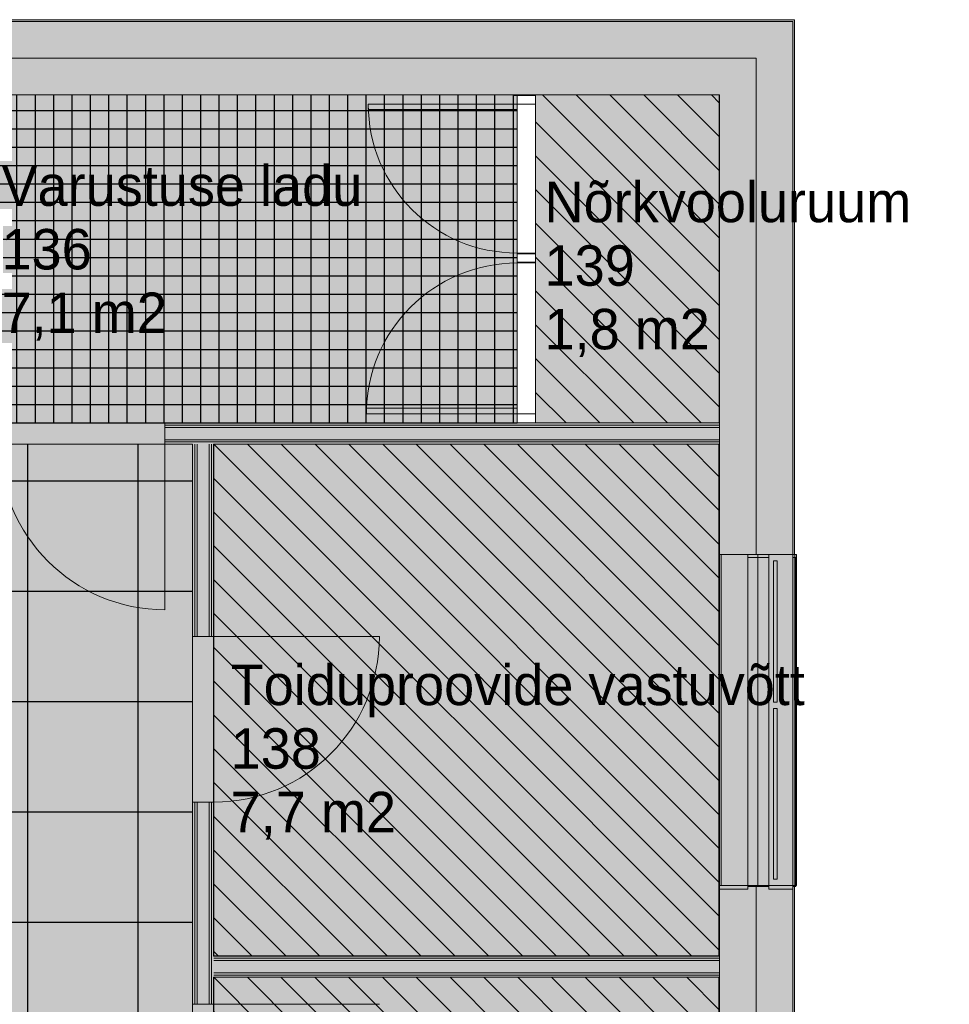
# Model space of a CAD drawing. Header units: millimetres. Extents: x -440702 to -371925, y -30725 to 14204.
# Tile 261 of 262: x -402536 to -397480, y 2477 to 7832. Entities that reach past the tile are written whole.
import ezdxf
from ezdxf.enums import TextEntityAlignment as Align

# ---------------------------------------------------------------- set-up
doc = ezdxf.new("R2010")
doc.units = ezdxf.units.MM
doc.header["$MEASUREMENT"] = 0
for name, color, linetype in [('A-AREA.IFC Model', 7, 'Continuous'), ('New_A-GLAZ-CURT.IFC Model', 7, 'Continuous'), ('New_A-GLAZ.IFC Model', 7, 'Continuous'), ('New_A-WALL.IFC Model', 7, 'Continuous'), ('SA viimistlus_põrand', 7, 'Continuous')]:
    doc.layers.add(name, color=color, linetype=linetype)
for name, color, linetype, lineweight in [('ARCHICAD Zone Stamps_Pen_No__1', 7, 'Continuous', 13), ('New_A-13-UKS_Pen_No__1', 7, 'Continuous', 13), ('New_A-GLAZ-CURT.IFC Model_Pen_No__1', 7, 'Continuous', 13), ('New_A-GLAZ.IFC Model_Pen_No__1', 7, 'Continuous', 13), ('New_A-WALL.IFC Model_Pen_No__1', 7, 'Continuous', 13), ('New_I-WALL.IFC Model_Pen_No__1', 7, 'Continuous', 13), ('SA viimistlus_põrand_Pen_No__1', 7, 'Continuous', 13), ('SA viimistlus_põrand_Pen_No__42', 8, 'Continuous', 25)]:
    doc.layers.add(name, color=color, linetype=linetype, lineweight=lineweight)
doc.layers.add('New_A-WALL.IFC Model_Pen_No__160', color=7, linetype='Continuous', lineweight=0, true_color=0xe8e8e8)
doc.layers.add('New_I-WALL.IFC Model_Pen_No__160', color=7, linetype='Continuous', lineweight=0, true_color=0xe8e8e8)
doc.styles.add('GENERATED_STYLE_1', font='txt')

# ---------------------------------------------------------------- blocks, each defined once
blk = doc.blocks.new('Koridor_132_35_1', base_point=(-403600.1, 2305.5))
at = {"layer": 'A-AREA.IFC Model', "linetype": 'Continuous', "lineweight": 0, "true_color": 0xf1e8dc}
for points in [[(-405176.3, 2722.4), (-405176.3, 1122.4), (-404776.3, 1122.4), (-402846.6, 1122.4), (-402846.6, -46.5), (-402846.9, -109.5), (-402846.9, -111.1), (-402846.9, -1635), (-401597.1, -1635), (-401597.1, 264.5), (-401597.1, 2681.7), (-401597.1, 5522.5), (-402796.9, 5522.5), (-402796.9, 2722.4)], [(-401481.1, 3576.9), (-401481.1, 4476.9), (-401597.1, 4476.9), (-401597.1, 3576.9)], [(-401481.1, 1576.9), (-401481.1, 2476.9), (-401597.1, 2476.9), (-401597.1, 1576.9)]]:
    blk.add_hatch(color=254, dxfattribs=at).paths.add_polyline_path(points)
at = {"layer": 'ARCHICAD Zone Stamps_Pen_No__1', "color": 7, "lineweight": 13, "style": 'GENERATED_STYLE_1'}
for tag, p in [('ROOM_NAME', (-403600.1, 2255.2)), ('ROOM_NUMBER', (-403600.1, 1909.5)), ('ROOM_AREA', (-403600.1, 1563.8))]:
    blk.add_attdef(tag, text='', height=220, dxfattribs=at).set_placement(p, align=Align.TOP_LEFT)
blk = doc.blocks.new('Varustuse ladu_136_39_1', base_point=(-402635.4, 7089.3))
at = {"layer": 'A-AREA.IFC Model', "linetype": 'Continuous', "lineweight": 0, "true_color": 0xf1e8dc}
for points in [[(-403766.3, 7422.5), (-403766.3, 5638.5), (-399830.3, 5638.5), (-399830.3, 7422.5)], [(-400531.3, 5638.5), (-400531.3, 6538.5), (-400647.3, 6538.5), (-400647.3, 5638.5)], [(-401747.2, 5638.5), (-402647.2, 5638.5), (-402647.2, 5522.5), (-401747.2, 5522.5)]]:
    blk.add_hatch(color=254, dxfattribs=at).paths.add_polyline_path(points)
at = {"layer": 'ARCHICAD Zone Stamps_Pen_No__1', "color": 7, "lineweight": 13, "style": 'GENERATED_STYLE_1'}
for tag, p in [('ROOM_NAME', (-402635.4, 7039.1)), ('ROOM_NUMBER', (-402635.4, 6693.3)), ('ROOM_AREA', (-402635.4, 6347.6))]:
    blk.add_attdef(tag, text='', height=220, dxfattribs=at).set_placement(p, align=Align.TOP_LEFT)
blk = doc.blocks.new('Toiduproovide vastuvõtt_138_40_1', base_point=(-401388.8, 4374.2))
at = {"layer": 'A-AREA.IFC Model', "linetype": 'Continuous', "lineweight": 0, "true_color": 0xf1e8dc}
blk.add_hatch(color=254, dxfattribs=at).paths.add_polyline_path([(-398721.3, 4922.5), (-398731.3, 4922.5), (-398731.3, 5522.5), (-400589.3, 5522.5), (-401481.1, 5522.5), (-401481.1, 2739.7), (-398731.3, 2739.7), (-398731.3, 3122.5), (-398721.3, 3122.5)])
at = {"layer": 'ARCHICAD Zone Stamps_Pen_No__1', "color": 7, "lineweight": 13, "style": 'GENERATED_STYLE_1'}
for tag, p in [('ROOM_NAME', (-401388.8, 4323.9)), ('ROOM_NUMBER', (-401388.8, 3978.2)), ('ROOM_AREA', (-401388.8, 3632.5))]:
    blk.add_attdef(tag, text='', height=220, dxfattribs=at).set_placement(p, align=Align.TOP_LEFT)
blk = doc.blocks.new('Tööruum_139_41_1', base_point=(-401133.7, 1979.6))
at = {"layer": 'A-AREA.IFC Model', "linetype": 'Continuous', "lineweight": 0, "true_color": 0xf1e8dc}
blk.add_hatch(color=254, dxfattribs=at).paths.add_polyline_path([(-398731.3, 322.6), (-398731.3, 2623.7), (-401481.1, 2623.7), (-401481.1, 322.5), (-399132.8, 322.6)])
at = {"layer": 'ARCHICAD Zone Stamps_Pen_No__1', "color": 7, "lineweight": 13, "style": 'GENERATED_STYLE_1'}
for tag, p in [('ROOM_NAME', (-401133.7, 1929.3)), ('ROOM_NUMBER', (-401133.7, 1583.6)), ('ROOM_AREA', (-401133.7, 1237.9))]:
    blk.add_attdef(tag, text='', height=220, dxfattribs=at).set_placement(p, align=Align.TOP_LEFT)
blk = doc.blocks.new('Nõrkvooluruum_139_42_1', base_point=(-399681.4, 7000.6))
at = {"layer": 'A-AREA.IFC Model', "linetype": 'Continuous', "lineweight": 0, "true_color": 0xffffff}
blk.add_hatch(color=7, dxfattribs=at).paths.add_polyline_path([(-399730.3, 7422.5), (-399730.3, 5638.5), (-398731.3, 5638.5), (-398731.3, 7422.5)])
at = {"layer": 'ARCHICAD Zone Stamps_Pen_No__1', "color": 7, "lineweight": 13, "style": 'GENERATED_STYLE_1'}
for tag, p in [('ROOM_NAME', (-399681.4, 6950.3)), ('ROOM_NUMBER', (-399681.4, 6604.6)), ('ROOM_AREA', (-399681.4, 6258.9))]:
    blk.add_attdef(tag, text='', height=220, dxfattribs=at).set_placement(p, align=Align.TOP_LEFT)
blk = doc.blocks.new('Slab_14_1', base_point=(-403626.5, 1122.5))
at = {"layer": 'SA viimistlus_põrand_Pen_No__42', "linetype": 'Continuous', "lineweight": 25}
h = blk.add_hatch(dxfattribs=at)
h.set_pattern_fill('Grid_60x60__2__0001', color=8, style=0, pattern_type=2)
h.set_pattern_definition([(0, (-403092.7, 1122.44), (0, 600), []), (90, (-403092.7, 1122.44), (-600, 0), [])])
h.paths.add_polyline_path([(-403626.5, 1122.5), (-402845.6, 1122.4), (-402846.8, -1577.8), (-401597.3, -1577.5), (-401597.3, 5522.5), (-402796.8, 5522.5), (-402796.8, 2722.4), (-403626.5, 2722.5)])
at = {"layer": 'SA viimistlus_põrand_Pen_No__1', "color": 7, "linetype": 'Continuous', "lineweight": 13, "flags": 128}
blk.add_lwpolyline([(-403626.5, 1122.5), (-402845.6, 1122.4), (-402846.8, -1577.8), (-401597.3, -1577.5), (-401597.3, 5522.5), (-402796.8, 5522.5), (-402796.8, 2722.4), (-403626.5, 2722.5)], close=True, dxfattribs=at)
blk = doc.blocks.new('Slab_20_1', base_point=(-403766.5, 7422.5))
at = {"layer": 'SA viimistlus_põrand_Pen_No__42', "linetype": 'Continuous', "lineweight": 25}
h = blk.add_hatch(dxfattribs=at)
h.set_pattern_fill('Grid_10x10__0001', color=8, style=0, pattern_type=2)
h.set_pattern_definition([(8e-09, (-403551.24, 5638.5), (-1e-08, 100), []), (90, (-403551.24, 5638.5), (100, 1e-08), [])])
h.paths.add_polyline_path([(-403766.5, 7422.5), (-403766.5, 5638.5), (-399830.3, 5638.5), (-399830.3, 7422.5)])
at = {"layer": 'SA viimistlus_põrand_Pen_No__1', "color": 7, "linetype": 'Continuous', "lineweight": 13, "flags": 128}
blk.add_lwpolyline([(-403766.5, 7422.5), (-399830.3, 7422.5), (-399830.3, 5638.5), (-403766.5, 5638.5)], close=True, dxfattribs=at)
blk = doc.blocks.new('Slab_26_1', base_point=(-401481.3, 2623.7))
at = {"layer": 'SA viimistlus_põrand_Pen_No__42', "linetype": 'Continuous', "lineweight": 25}
h = blk.add_hatch(dxfattribs=at)
h.set_pattern_fill('tavaline_tellis_0001', color=8, style=0, pattern_type=2)
h.set_pattern_definition([(315, (-401481.26, 2623.69), (91.924, 91.924), [])])
h.paths.add_polyline_path([(-401481.3, 2623.7), (-401481.3, 322.5), (-398732.5, 322.5), (-398732.5, 2622.6)])
at = {"layer": 'SA viimistlus_põrand_Pen_No__1', "color": 7, "linetype": 'Continuous', "lineweight": 13, "flags": 128}
blk.add_lwpolyline([(-401481.3, 2623.7), (-398732.5, 2622.6), (-398732.5, 322.5), (-401481.3, 322.5)], close=True, dxfattribs=at)
blk = doc.blocks.new('Slab_38_1', base_point=(-401481.3, 5522.6))
at = {"layer": 'SA viimistlus_põrand_Pen_No__42', "linetype": 'Continuous', "lineweight": 25}
h = blk.add_hatch(dxfattribs=at)
h.set_pattern_fill('tavaline_tellis_0001', color=8, style=0, pattern_type=2)
h.set_pattern_definition([(315, (-401481.26, 5522.58), (91.924, 91.924), [])])
h.paths.add_polyline_path([(-401481.3, 5522.6), (-401481.3, 2738.7), (-398732.5, 2738.7), (-398732.5, 5521.5)])
at = {"layer": 'SA viimistlus_põrand_Pen_No__1', "color": 7, "linetype": 'Continuous', "lineweight": 13, "flags": 128}
blk.add_lwpolyline([(-401481.3, 5522.6), (-398732.5, 5521.5), (-398732.5, 2738.7), (-401481.3, 2738.7)], close=True, dxfattribs=at)
blk = doc.blocks.new('Slab_39_1', base_point=(-398731.5, 7422.5))
at = {"layer": 'SA viimistlus_põrand_Pen_No__42', "linetype": 'Continuous', "lineweight": 25}
h = blk.add_hatch(dxfattribs=at)
h.set_pattern_fill('tavaline_tellis_0001', color=8, style=0, pattern_type=2)
h.set_pattern_definition([(315, (-399857.07, 7034.51), (91.924, 91.924), [])])
h.paths.add_polyline_path([(-398731.5, 7422.5), (-399730.3, 7422.5), (-399730.3, 5638.5), (-398731.5, 5638.5)])
at = {"layer": 'SA viimistlus_põrand_Pen_No__1', "color": 7, "linetype": 'Continuous', "lineweight": 13, "flags": 128}
blk.add_lwpolyline([(-398731.5, 7422.5), (-399730.3, 7422.5), (-399730.3, 5638.5), (-398731.5, 5638.5)], close=True, dxfattribs=at)
blk = doc.blocks.new('Wall_15_1', base_point=(-405324.8, 7622))
at = {"layer": 'New_A-WALL.IFC Model_Pen_No__160', "linetype": 'Continuous', "lineweight": 0, "true_color": 0x747474}
for points in [[(-405525.3, 7822.5), (-398330.3, 7822.5), (-398321.3, 7831.5), (-405534.3, 7831.5)], [(-405325.3, 7622.5), (-398530.3, 7622.5), (-398330.3, 7822.5), (-405525.3, 7822.5)], [(-405125.3, 7422.5), (-398730.3, 7422.5), (-398530.3, 7622.5), (-405325.3, 7622.5)]]:
    blk.add_hatch(color=8, dxfattribs=at).paths.add_polyline_path(points)
at = {"layer": 'New_A-WALL.IFC Model_Pen_No__1', "color": 7, "linetype": 'Continuous', "lineweight": 13}
for p, q in [((-405525.3, 7822.5), (-398330.3, 7822.5)), ((-405325.3, 7622.5), (-398530.3, 7622.5))]:
    blk.add_line(p, q, dxfattribs=at)
at = {"layer": 'New_A-WALL.IFC Model_Pen_No__1', "color": 7, "linetype": 'Continuous', "lineweight": 13, "flags": 128}
for points in [[(-398321.3, 7831.5), (-405534.3, 7831.5)], [(-405125.3, 7422.5), (-403925.3, 7422.5)], [(-403765.3, 7422.5), (-398730.3, 7422.5)]]:
    blk.add_lwpolyline(points, dxfattribs=at)
blk = doc.blocks.new('Wall_16_1', base_point=(-398530.8, 7622))
at = {"layer": 'New_A-WALL.IFC Model_Pen_No__160', "linetype": 'Continuous', "lineweight": 0, "true_color": 0x747474}
for points in [[(-398530.3, 7622.5), (-398530.3, 4922.5), (-398330.3, 4922.5), (-398330.3, 7822.5)], [(-398330.3, 7822.5), (-398330.3, 4922.5), (-398321.3, 4922.5), (-398321.3, 7831.5)], [(-398730.3, 7422.5), (-398730.3, 4922.5), (-398530.3, 4922.5), (-398530.3, 7622.5)]]:
    blk.add_hatch(color=8, dxfattribs=at).paths.add_polyline_path(points)
at = {"layer": 'New_A-WALL.IFC Model_Pen_No__1', "color": 7, "linetype": 'Continuous', "lineweight": 13}
for p, q in [((-398330.3, 7822.5), (-398330.3, 4922.5)), ((-398530.3, 7622.5), (-398530.3, 4922.5))]:
    blk.add_line(p, q, dxfattribs=at)
at = {"layer": 'New_A-WALL.IFC Model_Pen_No__1', "color": 7, "linetype": 'Continuous', "lineweight": 13, "flags": 128}
for points in [[(-398321.3, 4922.5), (-398321.3, 7831.5)], [(-398730.3, 7422.5), (-398730.3, 4922.5)], [(-398730.3, 4922.5), (-398321.3, 4922.5)]]:
    blk.add_lwpolyline(points, dxfattribs=at)
blk = doc.blocks.new('Wall_20_1', base_point=(-398530.8, 3122.5))
at = {"layer": 'New_A-WALL.IFC Model_Pen_No__160', "linetype": 'Continuous', "lineweight": 0, "true_color": 0x747474}
for points in [[(-398730.3, 3122.5), (-398730.3, -5677.5), (-398530.3, -5877.5), (-398530.3, 3122.5)], [(-398530.3, 3122.5), (-398530.3, -5877.5), (-398330.3, -6077.5), (-398330.3, 3122.5)], [(-398330.3, 3122.5), (-398330.3, -6077.5), (-398321.3, -6086.5), (-398321.3, 3122.5)]]:
    blk.add_hatch(color=8, dxfattribs=at).paths.add_polyline_path(points)
at = {"layer": 'New_A-WALL.IFC Model_Pen_No__1', "color": 7, "linetype": 'Continuous', "lineweight": 13}
for p, q in [((-398530.3, 3122.5), (-398530.3, -5877.5)), ((-398330.3, 3122.5), (-398330.3, -6077.5))]:
    blk.add_line(p, q, dxfattribs=at)
at = {"layer": 'New_A-WALL.IFC Model_Pen_No__1', "color": 7, "linetype": 'Continuous', "lineweight": 13, "flags": 128}
for points in [[(-398730.3, 3122.5), (-398730.3, -5677.5)], [(-398321.3, 3122.5), (-398730.3, 3122.5)], [(-398321.3, -6086.5), (-398321.3, 3122.5)]]:
    blk.add_lwpolyline(points, dxfattribs=at)
blk = doc.blocks.new('IFC Extruded_24')
at = {"layer": 'New_A-GLAZ-CURT.IFC Model_Pen_No__1', "color": 7, "linetype": 'Continuous', "lineweight": 13}
for p, q in [((463.8, 10), (-463.8, 10)), ((-463.8, 10), (-463.8, -10)), ((463.8, -10), (463.8, 10)), ((-463.8, -10), (463.8, -10))]:
    blk.add_line(p, q, dxfattribs=at)
blk = doc.blocks.new('IFC Extruded_25')
at = {"layer": 'New_A-GLAZ-CURT.IFC Model_Pen_No__1', "color": 7, "linetype": 'Continuous', "lineweight": 13}
for p, q in [((383.75, 10), (-383.75, 10)), ((-383.75, 10), (-383.75, -10)), ((383.75, -10), (383.75, 10)), ((-383.75, -10), (383.75, -10))]:
    blk.add_line(p, q, dxfattribs=at)
blk = doc.blocks.new('Model Element 2')
at = {"layer": 'New_A-GLAZ.IFC Model_Pen_No__1', "color": 7, "linetype": 'Continuous', "lineweight": 13}
for p, q in [((0, -630), (0, -500)), ((0, -500), (1820, -500)), ((15, -500), (15, -484)), ((15, -484), (1805, -484)), ((1805, -484), (1805, -500)), ((1820, -500), (1820, -630)), ((0, -630), (1820, -630)), ((15, -745), (15, -630)), ((1805, -745), (1805, -630)), ((1820, -745), (0, -745)), ((0, -745), (0, -899)), ((1820, -745), (1820, -899)), ((0, -899), (1820, -899))]:
    blk.add_line(p, q, dxfattribs=at)

msp = doc.modelspace()

# ---------------------------------------------------------------- hatches: boundary and pattern name
at = {"layer": 'New_A-WALL.IFC Model_Pen_No__160', "linetype": 'Continuous', "lineweight": 0, "true_color": 0x747474}
for points in [[(-398720.3, 4922.5), (-398720.3, 3122.5), (-398520.3, 3122.5), (-398520.3, 4922.5)], [(-398520.3, 4922.5), (-398520.3, 3122.5), (-398320.3, 3122.5), (-398320.3, 4922.5)], [(-398320.3, 4922.5), (-398320.3, 3122.5), (-398311.3, 3122.5), (-398311.3, 4922.5)]]:
    msp.add_hatch(color=8, dxfattribs=at).paths.add_polyline_path(points)
at = {"layer": 'New_I-WALL.IFC Model_Pen_No__160', "linetype": 'Continuous', "lineweight": 0, "true_color": 0x747474}
for points in [[(-399833.8, 7418.5), (-399833.8, 7622), (-399846.3, 7622), (-399846.3, 7418.5)], [(-399821.3, 7418.5), (-399821.3, 7622), (-399833.8, 7622), (-399833.8, 7418.5)], [(-399755.3, 7418.5), (-399755.3, 7622), (-399821.3, 7622), (-399821.3, 7418.5)], [(-399742.8, 7418.5), (-399742.8, 7622), (-399755.3, 7622), (-399755.3, 7418.5)], [(-399730.3, 7418.5), (-399730.3, 7622), (-399742.8, 7622), (-399742.8, 7418.5)], [(-398731.5, 5638.5), (-401746.2, 5638.5), (-401746.2, 5626), (-398731.5, 5626)], [(-398731.5, 5626), (-401746.2, 5626), (-401746.2, 5613.5), (-398731.5, 5613.5)], [(-398731.5, 5613.5), (-401746.2, 5613.5), (-401746.2, 5547.5), (-398731.5, 5547.5)], [(-398731.5, 5547.5), (-401746.2, 5547.5), (-401746.2, 5535), (-398731.5, 5535)], [(-398731.5, 5535), (-401746.2, 5535), (-401746.2, 5522.5), (-398731.5, 5522.5)], [(-401583.6, 4476.9), (-401583.6, 5522.5), (-401596.1, 5522.5), (-401596.1, 4476.9)], [(-401571.1, 4476.9), (-401571.1, 5522.5), (-401583.6, 5522.5), (-401583.6, 4476.9)], [(-401505.1, 4476.9), (-401505.1, 5522.5), (-401571.1, 5522.5), (-401571.1, 4476.9)], [(-401492.6, 4476.9), (-401492.6, 5522.5), (-401505.1, 5522.5), (-401505.1, 4476.9)], [(-401480.1, 4476.9), (-401480.1, 5522.5), (-401492.6, 5522.5), (-401492.6, 4476.9)], [(-401583.6, 2476.9), (-401583.6, 3576.9), (-401596.1, 3576.9), (-401596.1, 2476.9)], [(-401571.1, 2476.9), (-401571.1, 3576.9), (-401583.6, 3576.9), (-401583.6, 2476.9)], [(-401505.1, 2476.9), (-401505.1, 3576.9), (-401571.1, 3576.9), (-401571.1, 2476.9)], [(-401492.6, 2476.9), (-401492.6, 3576.9), (-401505.1, 3576.9), (-401505.1, 2476.9)], [(-401480.1, 2476.9), (-401480.1, 3576.9), (-401492.6, 3576.9), (-401492.6, 2476.9)], [(-398731.5, 2739.7), (-401480.1, 2739.7), (-401480.1, 2727.2), (-398731.5, 2727.2)], [(-398731.5, 2727.2), (-401480.1, 2727.2), (-401480.1, 2714.7), (-398731.5, 2714.7)], [(-398731.5, 2714.7), (-401480.1, 2714.7), (-401480.1, 2648.7), (-398731.5, 2648.7)], [(-398731.5, 2648.7), (-401480.1, 2648.7), (-401480.1, 2636.2), (-398731.5, 2636.2)], [(-398731.5, 2636.2), (-401480.1, 2636.2), (-401480.1, 2623.7), (-398731.5, 2623.7)]]:
    msp.add_hatch(color=8, dxfattribs=at).paths.add_polyline_path(points)

# ---------------------------------------------------------------- linework, layer by layer
at = {"layer": 'A-AREA.IFC Model', "color": 254, "linetype": 'Continuous', "lineweight": 0, "true_color": 0xf1e8dc, "flags": 128}
for points in [[(-403766.3, 7422.5), (-403766.3, 5638.5), (-399830.3, 5638.5), (-399830.3, 7422.5)], [(-405176.3, 2722.4), (-405176.3, 1122.4), (-404776.3, 1122.4), (-402846.6, 1122.4), (-402846.6, -46.5), (-402846.9, -109.5), (-402846.9, -111.1), (-402846.9, -1635), (-401597.1, -1635), (-401597.1, 264.5), (-401597.1, 2681.7), (-401597.1, 5522.5), (-402796.9, 5522.5), (-402796.9, 2722.4)], [(-398721.3, 4922.5), (-398731.3, 4922.5), (-398731.3, 5522.5), (-400589.3, 5522.5), (-401481.1, 5522.5), (-401481.1, 2739.7), (-398731.3, 2739.7), (-398731.3, 3122.5), (-398721.3, 3122.5)], [(-398731.3, 322.6), (-398731.3, 2623.7), (-401481.1, 2623.7), (-401481.1, 322.5), (-399132.8, 322.6)]]:
    msp.add_lwpolyline(points, close=True, dxfattribs=at)
at = {"layer": 'A-AREA.IFC Model', "color": 7, "linetype": 'Continuous', "lineweight": 0, "true_color": 0xffffff, "flags": 128}
msp.add_lwpolyline([(-399730.3, 7422.5), (-399730.3, 5638.5), (-398731.3, 5638.5), (-398731.3, 7422.5)], close=True, dxfattribs=at)
at = {"layer": 'New_A-13-UKS_Pen_No__1', "color": 7, "linetype": 'Continuous', "lineweight": 13}
for points in [[(-399830.3, 7422.5), (-399830.3, 7372.5), (-399730.3, 7372.5), (-399730.3, 7422.5)], [(-399830.3, 7372.5), (-399830.3, 7342.5), (-400640.3, 7342.5), (-400640.3, 7372.5)], [(-399830.3, 6562.5), (-399830.3, 6512.5), (-399730.3, 6512.5), (-399730.3, 6562.5)], [(-399830.3, 6508.5), (-399830.3, 6558.5), (-399730.3, 6558.5), (-399730.3, 6508.5)], [(-399830.3, 5688.5), (-399830.3, 5718.5), (-400650.3, 5718.5), (-400650.3, 5688.5)], [(-399830.3, 5638.5), (-399830.3, 5688.5), (-399730.3, 5688.5), (-399730.3, 5638.5)]]:
    msp.add_lwpolyline(points, close=True, dxfattribs=at)
for centre, radius, start, end in [((-399830.3, 7372.5), 810, 179.9983, 269.9983), ((-399830.3, 5688.5), 820, 89.9983, 179.9983)]:
    msp.add_arc(centre, radius, start, end, dxfattribs=at)
at = {"layer": 'New_A-WALL.IFC Model_Pen_No__1', "color": 7, "linetype": 'Continuous', "lineweight": 13}
for p, q in [((-398520.3, 4922.5), (-398520.3, 3122.5)), ((-398320.3, 4922.5), (-398320.3, 3122.5))]:
    msp.add_line(p, q, dxfattribs=at)
for points in [[(-398720.3, 4922.5), (-398720.3, 3122.5)], [(-398311.3, 4922.5), (-398720.3, 4922.5)], [(-398311.3, 3122.5), (-398311.3, 4922.5)], [(-398720.3, 3122.5), (-398311.3, 3122.5)]]:
    msp.add_lwpolyline(points, dxfattribs=at)
at = {"layer": 'New_I-WALL.IFC Model_Pen_No__1', "color": 7, "linetype": 'Continuous', "lineweight": 13}
for p, q in [((-399730.3, 7418.5), (-399846.3, 7418.5)), ((-401746.2, 5638.5), (-401746.2, 5522.5)), ((-398731.5, 5626), (-401746.2, 5626)), ((-398731.5, 5613.5), (-401746.2, 5613.5)), ((-398731.5, 5547.5), (-401746.2, 5547.5)), ((-398731.5, 5535), (-401746.2, 5535)), ((-401746.2, 5522.5), (-401746.2, 4622.5)), ((-401583.6, 4476.9), (-401583.6, 5522.5)), ((-401571.1, 4476.9), (-401571.1, 5522.5)), ((-401505.1, 4476.9), (-401505.1, 5522.5)), ((-401492.6, 4476.9), (-401492.6, 5522.5)), ((-401480.1, 4476.9), (-401596.1, 4476.9)), ((-401480.1, 4476.9), (-400580.1, 4476.9)), ((-401480.1, 3576.9), (-401596.1, 3576.9)), ((-401583.6, 2476.9), (-401583.6, 3576.9)), ((-401571.1, 2476.9), (-401571.1, 3576.9)), ((-401505.1, 2476.9), (-401505.1, 3576.9)), ((-401492.6, 2476.9), (-401492.6, 3576.9)), ((-398731.5, 2727.2), (-401480.1, 2727.2)), ((-398731.5, 2714.7), (-401480.1, 2714.7)), ((-398731.5, 2648.7), (-401480.1, 2648.7)), ((-398731.5, 2636.2), (-401480.1, 2636.2)), ((-401480.1, 2476.9), (-401596.1, 2476.9)), ((-401480.1, 2476.9), (-400580.1, 2476.9))]:
    msp.add_line(p, q, dxfattribs=at)
for points in [[(-399846.3, 5638.5), (-401746.2, 5638.5)], [(-399846.3, 5638.5), (-399730.3, 5638.5)], [(-398731.5, 5638.5), (-399730.3, 5638.5)], [(-401746.2, 5522.5), (-401596.1, 5522.5)], [(-401596.1, 5522.5), (-401596.1, 4476.9)], [(-401480.1, 4476.9), (-401480.1, 5522.5)], [(-401480.1, 5522.5), (-398731.5, 5522.5)], [(-401596.1, 3576.9), (-401596.1, 2476.9)], [(-401480.1, 2739.7), (-401480.1, 3576.9)], [(-398731.5, 2739.7), (-401480.1, 2739.7)], [(-401480.1, 2476.9), (-401480.1, 2623.7)], [(-401480.1, 2623.7), (-398731.5, 2623.7)]]:
    msp.add_lwpolyline(points, dxfattribs=at)
for centre, start, end in [((-401746.2, 5522.5), 180, 270), ((-401480.1, 4476.9), 270, 0)]:
    msp.add_arc(centre, 900, start, end, dxfattribs=at)

# ---------------------------------------------------------------- block references
at = {"layer": 'A-AREA.IFC Model', "color": 7, "linetype": 'Continuous', "lineweight": 13}
for name, p, values in [('Varustuse ladu_136_39_1', (-402635.4, 7089.3), {'ROOM_NAME': 'Varustuse ladu', 'ROOM_NUMBER': '136', 'ROOM_AREA': '7,1 m2'}), ('Nõrkvooluruum_139_42_1', (-399681.4, 7000.6), {'ROOM_NAME': 'Nõrkvooluruum', 'ROOM_NUMBER': '139', 'ROOM_AREA': '1,8 m2'}), ('Toiduproovide vastuvõtt_138_40_1', (-401388.8, 4374.2), {'ROOM_NAME': 'Toiduproovide vastuvõtt', 'ROOM_NUMBER': '138', 'ROOM_AREA': '7,7 m2'}), ('Tööruum_139_41_1', (-401133.7, 1979.6), {'ROOM_NAME': 'Tööruum', 'ROOM_NUMBER': '139', 'ROOM_AREA': '6,3 m2'})]:
    msp.add_blockref(name, p, dxfattribs=at).add_auto_attribs(values)
msp.add_blockref('Koridor_132_35_1', (-403600.1, 2305.5), dxfattribs=at)
at = {"layer": 'New_A-GLAZ-CURT.IFC Model', "color": 104, "linetype": 'Continuous', "lineweight": 20, "true_color": 0x029e21, "zscale": 1000, "rotation": 90}
for name, p in [('IFC Extruded_25', (-398425.3, 4504.3)), ('IFC Extruded_25', (-398425.3, 4504.3)), ('IFC Extruded_25', (-398425.3, 4504.3)), ('IFC Extruded_25', (-398425.3, 4504.3)), ('IFC Extruded_24', (-398425.3, 3621.8)), ('IFC Extruded_24', (-398425.3, 3621.8)), ('IFC Extruded_24', (-398425.3, 3621.8)), ('IFC Extruded_24', (-398425.3, 3621.8))]:
    msp.add_blockref(name, p, dxfattribs=at)
at = {"layer": 'New_A-GLAZ.IFC Model', "color": 104, "linetype": 'Continuous', "lineweight": 20, "true_color": 0x029e21, "zscale": 1000, "rotation": 270}
msp.add_blockref('Model Element 2', (-397831.3, 4922.5), dxfattribs=at)
at = {"layer": 'New_A-WALL.IFC Model', "color": 7, "lineweight": 35}
for name, p in [('Wall_15_1', (-405324.8, 7622)), ('Wall_16_1', (-398530.8, 7622)), ('Wall_20_1', (-398530.8, 3122.5))]:
    msp.add_blockref(name, p, dxfattribs=at)
at = {"layer": 'SA viimistlus_põrand', "color": 7, "linetype": 'Continuous', "lineweight": 13}
for name, p in [('Slab_20_1', (-403766.5, 7422.5)), ('Slab_39_1', (-398731.5, 7422.5)), ('Slab_14_1', (-403626.5, 1122.5)), ('Slab_38_1', (-401481.3, 5522.6)), ('Slab_26_1', (-401481.3, 2623.7))]:
    msp.add_blockref(name, p, dxfattribs=at)

doc.saveas('drawing.dxf')
